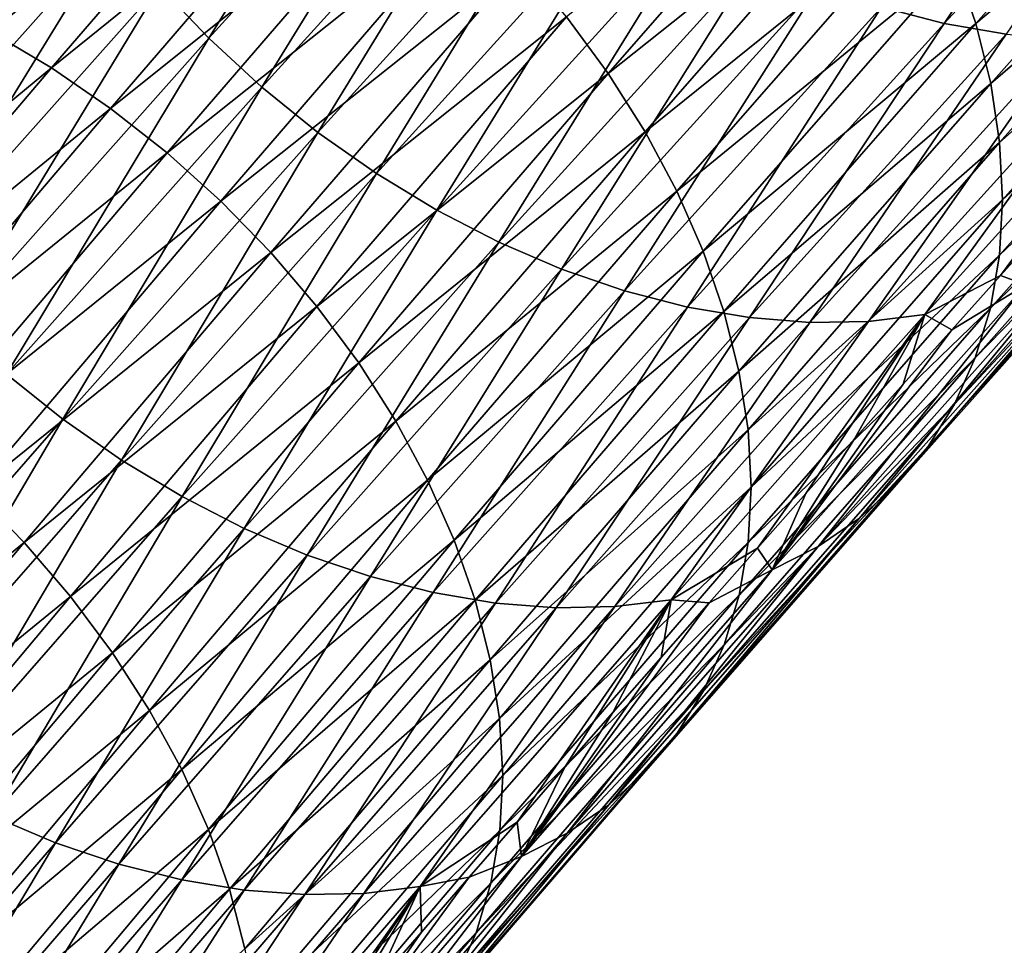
# Model space of a CAD drawing. Header units: millimetres. Extents: x -522 to 188, y -54 to 63.
# Tile 1008 of 1056: x 32.89 to 36.79, y -27.66 to -23.99. Entities that reach past the tile are written whole.
import ezdxf

# ---------------------------------------------------------------- set-up
doc = ezdxf.new("R2010")
doc.units = ezdxf.units.MM
doc.header["$LTSCALE"] = 65.185185
doc.layers.add('39', color=7, linetype='CONTINUOUS')
doc.layers.add('40', color=7, linetype='CONTINUOUS')

msp = doc.modelspace()

# ---------------------------------------------------------------- linework, layer by layer
at = {"layer": '39', "linetype": 'CONTINUOUS'}
for points in [[(37.6903, -22.8687, -44.8966), (36.5985, -23.7654, -43.3222), (36.6803, -24.0049, -43.4548), (37.6903, -22.8687, -44.8966)], [(37.6903, -22.8687, -44.8966), (36.6803, -24.0049, -43.4548), (37.7484, -23.1074, -45.0427), (37.6903, -22.8687, -44.8966)], [(33.7683, -22.8835, -41.5382), (32.5272, -23.9128, -40.1709), (32.7747, -24.0374, -40.1007), (33.7683, -22.8835, -41.5382)], [(33.7683, -22.8835, -41.5382), (32.7747, -24.0374, -40.1007), (34.0096, -23.0276, -41.4861), (33.7683, -22.8835, -41.5382)], [(34.0096, -23.0276, -41.4861), (32.7747, -24.0374, -40.1007), (33.0166, -24.1807, -40.0495), (34.0096, -23.0276, -41.4861)], [(34.0096, -23.0276, -41.4861), (33.0166, -24.1807, -40.0495), (34.243, -23.1891, -41.4533), (34.0096, -23.0276, -41.4861)], [(36.2242, -23.0576, -43.023), (35.0581, -23.9786, -41.5191), (35.2229, -24.2029, -41.584), (36.2242, -23.0576, -43.023)], [(36.2242, -23.0576, -43.023), (35.2229, -24.2029, -41.584), (36.3694, -23.2895, -43.1053), (36.2242, -23.0576, -43.023)], [(37.7484, -23.1074, -45.0427), (36.6803, -24.0049, -43.4548), (36.7391, -24.2427, -43.6021), (37.7484, -23.1074, -45.0427)], [(37.7484, -23.1074, -45.0427), (36.7391, -24.2427, -43.6021), (37.783, -23.342, -45.2022), (37.7484, -23.1074, -45.0427)], [(34.243, -23.1891, -41.4533), (33.0166, -24.1807, -40.0495), (33.2507, -24.3415, -40.0177), (34.243, -23.1891, -41.4533)], [(34.243, -23.1891, -41.4533), (33.2507, -24.3415, -40.0177), (34.4666, -23.3667, -41.4402), (34.243, -23.1891, -41.4533)], [(36.3694, -23.2895, -43.1053), (35.2229, -24.2029, -41.584), (35.3689, -24.4339, -41.6674), (36.3694, -23.2895, -43.1053)], [(36.3694, -23.2895, -43.1053), (35.3689, -24.4339, -41.6674), (36.4946, -23.5262, -43.2053), (36.3694, -23.2895, -43.1053)], [(34.4666, -23.3667, -41.4402), (33.2507, -24.3415, -40.0177), (33.4749, -24.5182, -40.0056), (34.4666, -23.3667, -41.4402)], [(34.4666, -23.3667, -41.4402), (33.4749, -24.5182, -40.0056), (34.6782, -23.5586, -41.4468), (34.4666, -23.3667, -41.4402)], [(37.783, -23.342, -45.2022), (36.7391, -24.2427, -43.6021), (36.7744, -24.4765, -43.7625), (37.783, -23.342, -45.2022)], [(37.783, -23.342, -45.2022), (36.7744, -24.4765, -43.7625), (37.794, -23.5704, -45.3735), (37.783, -23.342, -45.2022)], [(36.4946, -23.5262, -43.2053), (35.3689, -24.4339, -41.6674), (35.4948, -24.6697, -41.7686), (36.4946, -23.5262, -43.2053)], [(36.4946, -23.5262, -43.2053), (35.4948, -24.6697, -41.7686), (36.5985, -23.7654, -43.3222), (36.4946, -23.5262, -43.2053)], [(34.6782, -23.5586, -41.4468), (33.4749, -24.5182, -40.0056), (33.6872, -24.7093, -40.0133), (34.6782, -23.5586, -41.4468)], [(34.6782, -23.5586, -41.4468), (33.6872, -24.7093, -40.0133), (34.876, -23.7632, -41.4732), (34.6782, -23.5586, -41.4468)], [(37.794, -23.5704, -45.3735), (36.7744, -24.4765, -43.7625), (36.786, -24.7042, -43.9348), (37.794, -23.5704, -45.3735)], [(37.794, -23.5704, -45.3735), (36.786, -24.7042, -43.9348), (37.7811, -23.7907, -45.5552), (37.794, -23.5704, -45.3735)], [(34.876, -23.7632, -41.4732), (33.6872, -24.7093, -40.0133), (33.8857, -24.9131, -40.0407), (34.876, -23.7632, -41.4732)], [(34.876, -23.7632, -41.4732), (33.8857, -24.9131, -40.0407), (35.0581, -23.9786, -41.5191), (34.876, -23.7632, -41.4732)], [(36.5985, -23.7654, -43.3222), (35.4948, -24.6697, -41.7686), (35.5995, -24.908, -41.8865), (36.5985, -23.7654, -43.3222)], [(36.5985, -23.7654, -43.3222), (35.5995, -24.908, -41.8865), (36.6803, -24.0049, -43.4548), (36.5985, -23.7654, -43.3222)], [(37.7811, -23.7907, -45.5552), (36.786, -24.7042, -43.9348), (36.7738, -24.9238, -44.1173), (37.7811, -23.7907, -45.5552)], [(37.7811, -23.7907, -45.5552), (36.7738, -24.9238, -44.1173), (37.7446, -24.0007, -45.7454), (37.7811, -23.7907, -45.5552)], [(35.0581, -23.9786, -41.5191), (33.8857, -24.9131, -40.0407), (34.0685, -25.1277, -40.0876), (35.0581, -23.9786, -41.5191)], [(35.0581, -23.9786, -41.5191), (34.0685, -25.1277, -40.0876), (35.2229, -24.2029, -41.584), (35.0581, -23.9786, -41.5191)], [(37.7446, -24.0007, -45.7454), (36.7738, -24.9238, -44.1173), (36.7377, -25.1332, -44.3083), (37.7446, -24.0007, -45.7454)], [(37.7446, -24.0007, -45.7454), (36.7377, -25.1332, -44.3083), (37.6846, -24.1987, -45.9427), (37.7446, -24.0007, -45.7454)], [(32.7747, -24.0374, -40.1007), (31.7943, -25.1913, -38.6734), (33.0166, -24.1807, -40.0495), (32.7747, -24.0374, -40.1007)], [(36.6803, -24.0049, -43.4548), (35.5995, -24.908, -41.8865), (35.6819, -25.1468, -42.0202), (36.6803, -24.0049, -43.4548)], [(36.6803, -24.0049, -43.4548), (35.6819, -25.1468, -42.0202), (36.7391, -24.2427, -43.6021), (36.6803, -24.0049, -43.4548)], [(33.0166, -24.1807, -40.0495), (31.7943, -25.1913, -38.6734), (32.0367, -25.334, -38.623), (33.0166, -24.1807, -40.0495)], [(33.0166, -24.1807, -40.0495), (32.0367, -25.334, -38.623), (33.2507, -24.3415, -40.0177), (33.0166, -24.1807, -40.0495)], [(35.2229, -24.2029, -41.584), (34.0685, -25.1277, -40.0876), (34.234, -25.3511, -40.1536), (35.2229, -24.2029, -41.584)], [(35.2229, -24.2029, -41.584), (34.234, -25.3511, -40.1536), (35.3689, -24.4339, -41.6674), (35.2229, -24.2029, -41.584)], [(37.6846, -24.1987, -45.9427), (36.6782, -25.3306, -44.5062), (37.6019, -24.3827, -46.145), (37.6846, -24.1987, -45.9427)], [(37.6846, -24.1987, -45.9427), (36.7377, -25.1332, -44.3083), (36.6782, -25.3306, -44.5062), (37.6846, -24.1987, -45.9427)], [(36.7391, -24.2427, -43.6021), (35.6819, -25.1468, -42.0202), (35.7414, -25.3838, -42.1684), (36.7391, -24.2427, -43.6021)], [(36.7391, -24.2427, -43.6021), (35.7414, -25.3838, -42.1684), (36.7744, -24.4765, -43.7625), (36.7391, -24.2427, -43.6021)], [(33.2507, -24.3415, -40.0177), (32.0367, -25.334, -38.623), (32.2715, -25.494, -38.5921), (33.2507, -24.3415, -40.0177)], [(33.2507, -24.3415, -40.0177), (32.2715, -25.494, -38.5921), (33.4749, -24.5182, -40.0056), (33.2507, -24.3415, -40.0177)], [(37.6019, -24.3827, -46.145), (36.6782, -25.3306, -44.5062), (36.5958, -25.5142, -44.7092), (37.6019, -24.3827, -46.145)], [(37.6019, -24.3827, -46.145), (36.5958, -25.5142, -44.7092), (37.497, -24.5511, -46.3507), (37.6019, -24.3827, -46.145)], [(35.3689, -24.4339, -41.6674), (34.234, -25.3511, -40.1536), (34.3807, -25.5814, -40.238), (35.3689, -24.4339, -41.6674)], [(35.3689, -24.4339, -41.6674), (34.3807, -25.5814, -40.238), (35.4948, -24.6697, -41.7686), (35.3689, -24.4339, -41.6674)], [(36.7744, -24.4765, -43.7625), (35.7414, -25.3838, -42.1684), (35.7774, -25.6169, -42.3298), (36.7744, -24.4765, -43.7625)], [(36.7744, -24.4765, -43.7625), (35.7774, -25.6169, -42.3298), (36.786, -24.7042, -43.9348), (36.7744, -24.4765, -43.7625)], [(33.4749, -24.5182, -40.0056), (32.2715, -25.494, -38.5921), (32.4963, -25.6701, -38.5809), (33.4749, -24.5182, -40.0056)], [(33.4749, -24.5182, -40.0056), (32.4963, -25.6701, -38.5809), (33.6872, -24.7093, -40.0133), (33.4749, -24.5182, -40.0056)], [(37.497, -24.5511, -46.3507), (36.5958, -25.5142, -44.7092), (36.4913, -25.6823, -44.9153), (37.497, -24.5511, -46.3507)], [(37.497, -24.5511, -46.3507), (36.4913, -25.6823, -44.9153), (37.371, -24.7025, -46.5578), (37.497, -24.5511, -46.3507)], [(35.4948, -24.6697, -41.7686), (34.3807, -25.5814, -40.238), (34.5073, -25.8164, -40.3401), (35.4948, -24.6697, -41.7686)], [(35.4948, -24.6697, -41.7686), (34.5073, -25.8164, -40.3401), (35.5995, -24.908, -41.8865), (35.4948, -24.6697, -41.7686)], [(36.786, -24.7042, -43.9348), (35.7774, -25.6169, -42.3298), (35.7895, -25.8439, -42.5029), (36.786, -24.7042, -43.9348)], [(36.786, -24.7042, -43.9348), (35.7895, -25.8439, -42.5029), (36.7738, -24.9238, -44.1173), (36.786, -24.7042, -43.9348)], [(37.371, -24.7025, -46.5578), (36.3655, -25.8334, -45.1227), (37.2251, -24.8353, -46.7645), (37.371, -24.7025, -46.5578)], [(37.371, -24.7025, -46.5578), (36.4913, -25.6823, -44.9153), (36.3655, -25.8334, -45.1227), (37.371, -24.7025, -46.5578)], [(33.6872, -24.7093, -40.0133), (32.4963, -25.6701, -38.5809), (32.7092, -25.8605, -38.5895), (33.6872, -24.7093, -40.0133)], [(33.6872, -24.7093, -40.0133), (32.7092, -25.8605, -38.5895), (33.8857, -24.9131, -40.0407), (33.6872, -24.7093, -40.0133)], [(36.7784, -25.004, -47.5007), (36.9723, -24.7887, -47.7761), (36.8787, -25.0409, -47.1691), (36.7784, -25.004, -47.5007)], [(37.2251, -24.8353, -46.7645), (36.2197, -25.9661, -45.3296), (37.0605, -24.9485, -46.9689), (37.2251, -24.8353, -46.7645)], [(37.2251, -24.8353, -46.7645), (36.3655, -25.8334, -45.1227), (36.2197, -25.9661, -45.3296), (37.2251, -24.8353, -46.7645)], [(33.8857, -24.9131, -40.0407), (32.7092, -25.8605, -38.5895), (32.9083, -26.0635, -38.6178), (33.8857, -24.9131, -40.0407)], [(33.8857, -24.9131, -40.0407), (32.9083, -26.0635, -38.6178), (34.0685, -25.1277, -40.0876), (33.8857, -24.9131, -40.0407)], [(35.5995, -24.908, -41.8865), (34.5073, -25.8164, -40.3401), (34.6126, -26.054, -40.459), (35.5995, -24.908, -41.8865)], [(35.5995, -24.908, -41.8865), (34.6126, -26.054, -40.459), (35.6819, -25.1468, -42.0202), (35.5995, -24.908, -41.8865)], [(36.7738, -24.9238, -44.1173), (35.7895, -25.8439, -42.5029), (35.7777, -26.0629, -42.6861), (36.7738, -24.9238, -44.1173)], [(36.7738, -24.9238, -44.1173), (35.7777, -26.0629, -42.6861), (36.7377, -25.1332, -44.3083), (36.7738, -24.9238, -44.1173)], [(36.2197, -25.9661, -45.3296), (36.0551, -26.0791, -45.5341), (37.0605, -24.9485, -46.9689), (36.2197, -25.9661, -45.3296)], [(36.0551, -26.0791, -45.5341), (36.8787, -25.0409, -47.1691), (37.0605, -24.9485, -46.9689), (36.0551, -26.0791, -45.5341)], [(36.585, -25.2196, -47.2256), (36.7784, -25.004, -47.5007), (36.8787, -25.0409, -47.1691), (36.585, -25.2196, -47.2256)], [(35.8733, -26.1716, -45.7342), (36.8787, -25.0409, -47.1691), (36.0551, -26.0791, -45.5341), (35.8733, -26.1716, -45.7342)], [(35.8733, -26.1716, -45.7342), (36.585, -25.2196, -47.2256), (36.8787, -25.0409, -47.1691), (35.8733, -26.1716, -45.7342)], [(34.0685, -25.1277, -40.0876), (32.9083, -26.0635, -38.6178), (33.0918, -26.2774, -38.6656), (34.0685, -25.1277, -40.0876)], [(34.0685, -25.1277, -40.0876), (33.0918, -26.2774, -38.6656), (34.234, -25.3511, -40.1536), (34.0685, -25.1277, -40.0876)], [(36.7377, -25.1332, -44.3083), (35.7777, -26.0629, -42.6861), (35.7421, -26.2718, -42.8778), (36.7377, -25.1332, -44.3083)], [(36.7377, -25.1332, -44.3083), (35.7421, -26.2718, -42.8778), (36.6782, -25.3306, -44.5062), (36.7377, -25.1332, -44.3083)], [(35.6819, -25.1468, -42.0202), (34.6126, -26.054, -40.459), (34.6956, -26.292, -40.5936), (35.6819, -25.1468, -42.0202)], [(35.6819, -25.1468, -42.0202), (34.6956, -26.292, -40.5936), (35.7414, -25.3838, -42.1684), (35.6819, -25.1468, -42.0202)], [(36.3919, -25.4356, -46.9506), (36.585, -25.2196, -47.2256), (35.8733, -26.1716, -45.7342), (36.3919, -25.4356, -46.9506)], [(34.234, -25.3511, -40.1536), (33.0918, -26.2774, -38.6656), (33.2579, -26.5001, -38.7325), (34.234, -25.3511, -40.1536)], [(34.234, -25.3511, -40.1536), (33.2579, -26.5001, -38.7325), (34.3807, -25.5814, -40.238), (34.234, -25.3511, -40.1536)], [(36.6782, -25.3306, -44.5062), (35.683, -26.4688, -43.0762), (36.5958, -25.5142, -44.7092), (36.6782, -25.3306, -44.5062)], [(36.6782, -25.3306, -44.5062), (35.7421, -26.2718, -42.8778), (35.683, -26.4688, -43.0762), (36.6782, -25.3306, -44.5062)], [(35.7414, -25.3838, -42.1684), (34.6956, -26.292, -40.5936), (34.7557, -26.5283, -40.7426), (35.7414, -25.3838, -42.1684)], [(35.7414, -25.3838, -42.1684), (34.7557, -26.5283, -40.7426), (35.7774, -25.6169, -42.3298), (35.7414, -25.3838, -42.1684)], [(36.1992, -25.6518, -46.6759), (36.3919, -25.4356, -46.9506), (35.8733, -26.1716, -45.7342), (36.1992, -25.6518, -46.6759)], [(36.5958, -25.5142, -44.7092), (35.683, -26.4688, -43.0762), (35.6009, -26.652, -43.2796), (36.5958, -25.5142, -44.7092)], [(36.5958, -25.5142, -44.7092), (35.6009, -26.652, -43.2796), (36.4913, -25.6823, -44.9153), (36.5958, -25.5142, -44.7092)], [(34.3807, -25.5814, -40.238), (33.2579, -26.5001, -38.7325), (33.4052, -26.7296, -38.8178), (34.3807, -25.5814, -40.238)], [(34.3807, -25.5814, -40.238), (33.4052, -26.7296, -38.8178), (34.5073, -25.8164, -40.3401), (34.3807, -25.5814, -40.238)], [(35.7774, -25.6169, -42.3298), (34.7557, -26.5283, -40.7426), (34.7922, -26.7608, -40.9048), (35.7774, -25.6169, -42.3298)], [(35.7774, -25.6169, -42.3298), (34.7922, -26.7608, -40.9048), (35.7895, -25.8439, -42.5029), (35.7774, -25.6169, -42.3298)], [(36.007, -25.8683, -46.4013), (36.1992, -25.6518, -46.6759), (35.8733, -26.1716, -45.7342), (36.007, -25.8683, -46.4013)], [(36.4913, -25.6823, -44.9153), (35.6009, -26.652, -43.2796), (35.4966, -26.8198, -43.4861), (36.4913, -25.6823, -44.9153)], [(36.4913, -25.6823, -44.9153), (35.4966, -26.8198, -43.4861), (36.3655, -25.8334, -45.1227), (36.4913, -25.6823, -44.9153)], [(34.5073, -25.8164, -40.3401), (33.4052, -26.7296, -38.8178), (33.5323, -26.9639, -38.9208), (34.5073, -25.8164, -40.3401)], [(34.5073, -25.8164, -40.3401), (33.5323, -26.9639, -38.9208), (34.6126, -26.054, -40.459), (34.5073, -25.8164, -40.3401)], [(36.3655, -25.8334, -45.1227), (35.371, -26.9707, -43.6938), (36.2197, -25.9661, -45.3296), (36.3655, -25.8334, -45.1227)], [(36.3655, -25.8334, -45.1227), (35.4966, -26.8198, -43.4861), (35.371, -26.9707, -43.6938), (36.3655, -25.8334, -45.1227)], [(32.7092, -25.8605, -38.5895), (31.7446, -27.0097, -37.1763), (32.9083, -26.0635, -38.6178), (32.7092, -25.8605, -38.5895)], [(35.7895, -25.8439, -42.5029), (34.7922, -26.7608, -40.9048), (34.8048, -26.9873, -41.0785), (35.7895, -25.8439, -42.5029)], [(35.7895, -25.8439, -42.5029), (34.8048, -26.9873, -41.0785), (35.7777, -26.0629, -42.6861), (35.7895, -25.8439, -42.5029)], [(35.8151, -26.0851, -46.127), (36.007, -25.8683, -46.4013), (35.8733, -26.1716, -45.7342), (35.8151, -26.0851, -46.127)], [(36.2197, -25.9661, -45.3296), (35.2253, -27.1032, -43.9008), (36.0551, -26.0791, -45.5341), (36.2197, -25.9661, -45.3296)], [(36.2197, -25.9661, -45.3296), (35.371, -26.9707, -43.6938), (35.2253, -27.1032, -43.9008), (36.2197, -25.9661, -45.3296)], [(32.9083, -26.0635, -38.6178), (31.7446, -27.0097, -37.1763), (31.9442, -27.2121, -37.2054), (32.9083, -26.0635, -38.6178)], [(32.9083, -26.0635, -38.6178), (31.9442, -27.2121, -37.2054), (33.0918, -26.2774, -38.6656), (32.9083, -26.0635, -38.6178)], [(34.6126, -26.054, -40.459), (33.5323, -26.9639, -38.9208), (33.6381, -27.2009, -39.0405), (34.6126, -26.054, -40.459)], [(34.6126, -26.054, -40.459), (33.6381, -27.2009, -39.0405), (34.6956, -26.292, -40.5936), (34.6126, -26.054, -40.459)], [(35.7777, -26.0629, -42.6861), (34.8048, -26.9873, -41.0785), (34.7934, -27.2058, -41.2624), (35.7777, -26.0629, -42.6861)], [(35.7777, -26.0629, -42.6861), (34.7934, -27.2058, -41.2624), (35.7421, -26.2718, -42.8778), (35.7777, -26.0629, -42.6861)], [(35.2253, -27.1032, -43.9008), (35.0607, -27.2162, -44.1053), (36.0551, -26.0791, -45.5341), (35.2253, -27.1032, -43.9008)], [(35.0607, -27.2162, -44.1053), (35.8733, -26.1716, -45.7342), (36.0551, -26.0791, -45.5341), (35.0607, -27.2162, -44.1053)], [(35.6236, -26.3021, -45.8529), (35.8151, -26.0851, -46.127), (35.8733, -26.1716, -45.7342), (35.6236, -26.3021, -45.8529)], [(34.8789, -27.3088, -44.3054), (35.8733, -26.1716, -45.7342), (35.0607, -27.2162, -44.1053), (34.8789, -27.3088, -44.3054)], [(34.8789, -27.3088, -44.3054), (35.6236, -26.3021, -45.8529), (35.8733, -26.1716, -45.7342), (34.8789, -27.3088, -44.3054)], [(33.0918, -26.2774, -38.6656), (31.9442, -27.2121, -37.2054), (32.1282, -27.4253, -37.2541), (33.0918, -26.2774, -38.6656)], [(33.0918, -26.2774, -38.6656), (32.1282, -27.4253, -37.2541), (33.2579, -26.5001, -38.7325), (33.0918, -26.2774, -38.6656)], [(34.6956, -26.292, -40.5936), (33.6381, -27.2009, -39.0405), (33.7217, -27.4383, -39.1758), (34.6956, -26.292, -40.5936)], [(34.6956, -26.292, -40.5936), (33.7217, -27.4383, -39.1758), (34.7557, -26.5283, -40.7426), (34.6956, -26.292, -40.5936)], [(35.7421, -26.2718, -42.8778), (34.7934, -27.2058, -41.2624), (34.7582, -27.4143, -41.4547), (35.7421, -26.2718, -42.8778)], [(35.7421, -26.2718, -42.8778), (34.7582, -27.4143, -41.4547), (35.683, -26.4688, -43.0762), (35.7421, -26.2718, -42.8778)], [(35.4325, -26.5194, -45.579), (35.6236, -26.3021, -45.8529), (34.8789, -27.3088, -44.3054), (35.4325, -26.5194, -45.579)], [(33.2579, -26.5001, -38.7325), (32.1282, -27.4253, -37.2541), (32.2948, -27.6474, -37.3217), (33.2579, -26.5001, -38.7325)], [(33.2579, -26.5001, -38.7325), (32.2948, -27.6474, -37.3217), (33.4052, -26.7296, -38.8178), (33.2579, -26.5001, -38.7325)], [(35.683, -26.4688, -43.0762), (34.6994, -27.6109, -41.6536), (35.6009, -26.652, -43.2796), (35.683, -26.4688, -43.0762)], [(35.683, -26.4688, -43.0762), (34.7582, -27.4143, -41.4547), (34.6994, -27.6109, -41.6536), (35.683, -26.4688, -43.0762)], [(34.7557, -26.5283, -40.7426), (33.7217, -27.4383, -39.1758), (33.7822, -27.6741, -39.3256), (34.7557, -26.5283, -40.7426)], [(34.7557, -26.5283, -40.7426), (33.7822, -27.6741, -39.3256), (34.7922, -26.7608, -40.9048), (34.7557, -26.5283, -40.7426)], [(35.2418, -26.7369, -45.3053), (35.4325, -26.5194, -45.579), (34.8789, -27.3088, -44.3054), (35.2418, -26.7369, -45.3053)], [(35.6009, -26.652, -43.2796), (34.6994, -27.6109, -41.6536), (34.6175, -27.7938, -41.8573), (35.6009, -26.652, -43.2796)], [(35.6009, -26.652, -43.2796), (34.6175, -27.7938, -41.8573), (35.4966, -26.8198, -43.4861), (35.6009, -26.652, -43.2796)], [(33.4052, -26.7296, -38.8178), (32.2948, -27.6474, -37.3217), (32.4426, -27.8763, -37.4077), (33.4052, -26.7296, -38.8178)], [(33.4052, -26.7296, -38.8178), (32.4426, -27.8763, -37.4077), (33.5323, -26.9639, -38.9208), (33.4052, -26.7296, -38.8178)], [(34.7922, -26.7608, -40.9048), (33.7822, -27.6741, -39.3256), (33.8191, -27.906, -39.4884), (34.7922, -26.7608, -40.9048)], [(34.7922, -26.7608, -40.9048), (33.8191, -27.906, -39.4884), (34.8048, -26.9873, -41.0785), (34.7922, -26.7608, -40.9048)], [(35.0516, -26.9546, -45.0319), (35.2418, -26.7369, -45.3053), (34.8789, -27.3088, -44.3054), (35.0516, -26.9546, -45.0319)], [(35.4966, -26.8198, -43.4861), (34.6175, -27.7938, -41.8573), (34.5134, -27.9613, -42.0641), (35.4966, -26.8198, -43.4861)], [(35.4966, -26.8198, -43.4861), (34.5134, -27.9613, -42.0641), (35.371, -26.9707, -43.6938), (35.4966, -26.8198, -43.4861)], [(33.5323, -26.9639, -38.9208), (32.4426, -27.8763, -37.4077), (32.5702, -28.1101, -37.5114), (33.5323, -26.9639, -38.9208)], [(33.5323, -26.9639, -38.9208), (32.5702, -28.1101, -37.5114), (33.6381, -27.2009, -39.0405), (33.5323, -26.9639, -38.9208)], [(34.8617, -27.1725, -44.7587), (35.0516, -26.9546, -45.0319), (34.8789, -27.3088, -44.3054), (34.8617, -27.1725, -44.7587)], [(34.8048, -26.9873, -41.0785), (33.8191, -27.906, -39.4884), (33.8322, -28.132, -39.6628), (34.8048, -26.9873, -41.0785)], [(34.8048, -26.9873, -41.0785), (33.8322, -28.132, -39.6628), (34.7934, -27.2058, -41.2624), (34.8048, -26.9873, -41.0785)], [(35.371, -26.9707, -43.6938), (34.3879, -28.112, -42.272), (35.2253, -27.1032, -43.9008), (35.371, -26.9707, -43.6938)], [(35.371, -26.9707, -43.6938), (34.5134, -27.9613, -42.0641), (34.3879, -28.112, -42.272), (35.371, -26.9707, -43.6938)], [(35.2253, -27.1032, -43.9008), (34.2422, -28.2445, -42.4791), (35.0607, -27.2162, -44.1053), (35.2253, -27.1032, -43.9008)], [(35.2253, -27.1032, -43.9008), (34.3879, -28.112, -42.272), (34.2422, -28.2445, -42.4791), (35.2253, -27.1032, -43.9008)], [(33.6381, -27.2009, -39.0405), (32.5702, -28.1101, -37.5114), (32.6765, -28.3465, -37.6318), (33.6381, -27.2009, -39.0405)], [(33.6381, -27.2009, -39.0405), (32.6765, -28.3465, -37.6318), (33.7217, -27.4383, -39.1758), (33.6381, -27.2009, -39.0405)], [(34.6723, -27.3905, -44.4857), (34.8617, -27.1725, -44.7587), (34.8789, -27.3088, -44.3054), (34.6723, -27.3905, -44.4857)], [(34.7934, -27.2058, -41.2624), (33.8322, -28.132, -39.6628), (33.8212, -28.3501, -39.8471), (34.7934, -27.2058, -41.2624)], [(34.7934, -27.2058, -41.2624), (33.8212, -28.3501, -39.8471), (34.7582, -27.4143, -41.4547), (34.7934, -27.2058, -41.2624)], [(34.2422, -28.2445, -42.4791), (34.0777, -28.3575, -42.6836), (35.0607, -27.2162, -44.1053), (34.2422, -28.2445, -42.4791)], [(34.0777, -28.3575, -42.6836), (34.8789, -27.3088, -44.3054), (35.0607, -27.2162, -44.1053), (34.0777, -28.3575, -42.6836)], [(33.8957, -28.4501, -42.8836), (34.8789, -27.3088, -44.3054), (34.0777, -28.3575, -42.6836), (33.8957, -28.4501, -42.8836)], [(33.8957, -28.4501, -42.8836), (34.6723, -27.3905, -44.4857), (34.8789, -27.3088, -44.3054), (33.8957, -28.4501, -42.8836)], [(34.4832, -27.6087, -44.213), (34.6723, -27.3905, -44.4857), (33.8957, -28.4501, -42.8836), (34.4832, -27.6087, -44.213)], [(34.7582, -27.4143, -41.4547), (33.8212, -28.3501, -39.8471), (33.7862, -28.5582, -40.0398), (34.7582, -27.4143, -41.4547)], [(34.7582, -27.4143, -41.4547), (33.7862, -28.5582, -40.0398), (34.6994, -27.6109, -41.6536), (34.7582, -27.4143, -41.4547)], [(33.7217, -27.4383, -39.1758), (32.6765, -28.3465, -37.6318), (32.7605, -28.5834, -37.7678), (33.7217, -27.4383, -39.1758)], [(33.7217, -27.4383, -39.1758), (32.7605, -28.5834, -37.7678), (33.7822, -27.6741, -39.3256), (33.7217, -27.4383, -39.1758)], [(34.6994, -27.6109, -41.6536), (33.7276, -28.7545, -40.2391), (34.6175, -27.7938, -41.8573), (34.6994, -27.6109, -41.6536)], [(34.6994, -27.6109, -41.6536), (33.7862, -28.5582, -40.0398), (33.7276, -28.7545, -40.2391), (34.6994, -27.6109, -41.6536)], [(34.2946, -27.8271, -43.9406), (34.4832, -27.6087, -44.213), (33.8957, -28.4501, -42.8836), (34.2946, -27.8271, -43.9406)]]:
    msp.add_3dface(points, dxfattribs=at)
at = {"layer": '40', "linetype": 'CONTINUOUS'}
for points in [[(34.4695, -22.725, -50.1092), (33.6402, -24.0636, -48.6796), (33.4441, -23.8571, -48.6557), (34.4695, -22.725, -50.1092)], [(34.6646, -22.9326, -50.1318), (33.6402, -24.0636, -48.6796), (34.4695, -22.725, -50.1092), (34.6646, -22.9326, -50.1318)], [(37.3355, -22.8272, -51.1981), (36.555, -24.0054, -49.6242), (36.3067, -23.9407, -49.7499), (37.3355, -22.8272, -51.1981)], [(37.5832, -22.8926, -51.0715), (36.555, -24.0054, -49.6242), (37.3355, -22.8272, -51.1981), (37.5832, -22.8926, -51.0715)], [(37.5832, -22.8926, -51.0715), (36.8001, -24.0477, -49.4835), (36.555, -24.0054, -49.6242), (37.5832, -22.8926, -51.0715)], [(32.9561, -23.1807, -48.4687), (31.9394, -24.3239, -47.0174), (32.8318, -22.9431, -48.3699), (32.9561, -23.1807, -48.4687)], [(34.6646, -22.9326, -50.1318), (33.8502, -24.2574, -48.6839), (33.6402, -24.0636, -48.6796), (34.6646, -22.9326, -50.1318)], [(34.8736, -23.1275, -50.1347), (33.8502, -24.2574, -48.6839), (34.6646, -22.9326, -50.1318), (34.8736, -23.1275, -50.1347)], [(34.8736, -23.1275, -50.1347), (34.0722, -24.4367, -48.6684), (33.8502, -24.2574, -48.6839), (34.8736, -23.1275, -50.1347)], [(35.0947, -23.3078, -50.1179), (34.0722, -24.4367, -48.6684), (34.8736, -23.1275, -50.1347), (35.0947, -23.3078, -50.1179)], [(32.9561, -23.1807, -48.4687), (32.0847, -24.5559, -47.0997), (31.9394, -24.3239, -47.0174), (32.9561, -23.1807, -48.4687)], [(33.1005, -23.4136, -48.5497), (32.0847, -24.5559, -47.0997), (32.9561, -23.1807, -48.4687), (33.1005, -23.4136, -48.5497)], [(35.0947, -23.3078, -50.1179), (34.3041, -24.6, -48.6334), (34.0722, -24.4367, -48.6684), (35.0947, -23.3078, -50.1179)], [(35.3257, -23.4721, -50.0815), (34.3041, -24.6, -48.6334), (35.0947, -23.3078, -50.1179), (35.3257, -23.4721, -50.0815)], [(33.1005, -23.4136, -48.5497), (32.2487, -24.781, -47.1635), (32.0847, -24.5559, -47.0997), (33.1005, -23.4136, -48.5497)], [(33.2637, -23.6398, -48.6122), (32.2487, -24.781, -47.1635), (33.1005, -23.4136, -48.5497), (33.2637, -23.6398, -48.6122)], [(35.3257, -23.4721, -50.0815), (34.5438, -24.7458, -48.579), (34.3041, -24.6, -48.6334), (35.3257, -23.4721, -50.0815)], [(35.5646, -23.6188, -50.026), (34.5438, -24.7458, -48.579), (35.3257, -23.4721, -50.0815), (35.5646, -23.6188, -50.026)], [(33.2637, -23.6398, -48.6122), (32.43, -24.9973, -47.2082), (32.2487, -24.781, -47.1635), (33.2637, -23.6398, -48.6122)], [(33.4441, -23.8571, -48.6557), (32.43, -24.9973, -47.2082), (33.2637, -23.6398, -48.6122), (33.4441, -23.8571, -48.6557)], [(35.5646, -23.6188, -50.026), (34.7892, -24.8726, -48.5059), (34.5438, -24.7458, -48.579), (35.5646, -23.6188, -50.026)], [(35.8092, -23.7465, -49.9517), (34.7892, -24.8726, -48.5059), (35.5646, -23.6188, -50.026), (35.8092, -23.7465, -49.9517)], [(35.8092, -23.7465, -49.9517), (35.0381, -24.9794, -48.4147), (34.7892, -24.8726, -48.5059), (35.8092, -23.7465, -49.9517)], [(36.0573, -23.8541, -49.8594), (35.0381, -24.9794, -48.4147), (35.8092, -23.7465, -49.9517), (36.0573, -23.8541, -49.8594)], [(33.4441, -23.8571, -48.6557), (32.627, -25.2028, -47.2334), (32.43, -24.9973, -47.2082), (33.4441, -23.8571, -48.6557)], [(33.6402, -24.0636, -48.6796), (32.627, -25.2028, -47.2334), (33.4441, -23.8571, -48.6557), (33.6402, -24.0636, -48.6796)], [(36.0573, -23.8541, -49.8594), (35.2881, -25.0653, -48.3062), (35.0381, -24.9794, -48.4147), (36.0573, -23.8541, -49.8594)], [(36.3067, -23.9407, -49.7499), (35.2881, -25.0653, -48.3062), (36.0573, -23.8541, -49.8594), (36.3067, -23.9407, -49.7499)], [(36.3067, -23.9407, -49.7499), (35.5371, -25.1293, -48.1814), (35.2881, -25.0653, -48.3062), (36.3067, -23.9407, -49.7499)], [(36.555, -24.0054, -49.6242), (35.5371, -25.1293, -48.1814), (36.3067, -23.9407, -49.7499), (36.555, -24.0054, -49.6242)], [(36.555, -24.0054, -49.6242), (35.7827, -25.171, -48.0414), (35.5371, -25.1293, -48.1814), (36.555, -24.0054, -49.6242)], [(36.8001, -24.0477, -49.4835), (35.7827, -25.171, -48.0414), (36.555, -24.0054, -49.6242), (36.8001, -24.0477, -49.4835)], [(37.4939, -24.0371, -48.9843), (36.4776, -25.1593, -47.5438), (37.2717, -24.0636, -49.1621), (37.4939, -24.0371, -48.9843)], [(37.4939, -24.0371, -48.9843), (36.7784, -25.004, -47.5007), (36.4776, -25.1593, -47.5438), (37.4939, -24.0371, -48.9843)], [(36.9723, -24.7887, -47.7761), (36.7784, -25.004, -47.5007), (37.4939, -24.0371, -48.9843), (36.9723, -24.7887, -47.7761)], [(33.6402, -24.0636, -48.6796), (32.8379, -25.3957, -47.239), (32.627, -25.2028, -47.2334), (33.6402, -24.0636, -48.6796)], [(33.8502, -24.2574, -48.6839), (32.8379, -25.3957, -47.239), (33.6402, -24.0636, -48.6796), (33.8502, -24.2574, -48.6839)], [(36.8001, -24.0477, -49.4835), (36.0228, -25.19, -47.8876), (35.7827, -25.171, -48.0414), (36.8001, -24.0477, -49.4835)], [(37.0397, -24.0672, -49.329), (36.0228, -25.19, -47.8876), (36.8001, -24.0477, -49.4835), (37.0397, -24.0672, -49.329)], [(37.0397, -24.0672, -49.329), (36.2551, -25.1861, -47.7212), (36.0228, -25.19, -47.8876), (37.0397, -24.0672, -49.329)], [(37.2717, -24.0636, -49.1621), (36.4776, -25.1593, -47.5438), (36.2551, -25.1861, -47.7212), (37.2717, -24.0636, -49.1621)], [(37.2717, -24.0636, -49.1621), (36.2551, -25.1861, -47.7212), (37.0397, -24.0672, -49.329), (37.2717, -24.0636, -49.1621)], [(33.8502, -24.2574, -48.6839), (33.0606, -25.5741, -47.2247), (32.8379, -25.3957, -47.239), (33.8502, -24.2574, -48.6839)], [(34.0722, -24.4367, -48.6684), (33.0606, -25.5741, -47.2247), (33.8502, -24.2574, -48.6839), (34.0722, -24.4367, -48.6684)], [(34.0722, -24.4367, -48.6684), (33.2934, -25.7365, -47.1908), (33.0606, -25.5741, -47.2247), (34.0722, -24.4367, -48.6684)], [(34.3041, -24.6, -48.6334), (33.2934, -25.7365, -47.1908), (34.0722, -24.4367, -48.6684), (34.3041, -24.6, -48.6334)], [(34.3041, -24.6, -48.6334), (33.5339, -25.8813, -47.1377), (33.2934, -25.7365, -47.1908), (34.3041, -24.6, -48.6334)], [(34.5438, -24.7458, -48.579), (33.5339, -25.8813, -47.1377), (34.3041, -24.6, -48.6334), (34.5438, -24.7458, -48.579)], [(34.5438, -24.7458, -48.579), (33.78, -26.0074, -47.0656), (33.5339, -25.8813, -47.1377), (34.5438, -24.7458, -48.579)], [(34.7892, -24.8726, -48.5059), (33.78, -26.0074, -47.0656), (34.5438, -24.7458, -48.579), (34.7892, -24.8726, -48.5059)], [(34.7892, -24.8726, -48.5059), (34.0296, -26.1134, -46.9754), (33.78, -26.0074, -47.0656), (34.7892, -24.8726, -48.5059)], [(35.0381, -24.9794, -48.4147), (34.0296, -26.1134, -46.9754), (34.7892, -24.8726, -48.5059), (35.0381, -24.9794, -48.4147)], [(35.0381, -24.9794, -48.4147), (34.2803, -26.1986, -46.8678), (34.0296, -26.1134, -46.9754), (35.0381, -24.9794, -48.4147)], [(35.2881, -25.0653, -48.3062), (34.2803, -26.1986, -46.8678), (35.0381, -24.9794, -48.4147), (35.2881, -25.0653, -48.3062)], [(36.7784, -25.004, -47.5007), (36.585, -25.2196, -47.2256), (36.4776, -25.1593, -47.5438), (36.7784, -25.004, -47.5007)], [(35.2881, -25.0653, -48.3062), (34.5298, -26.262, -46.7438), (34.2803, -26.1986, -46.8678), (35.2881, -25.0653, -48.3062)], [(35.5371, -25.1293, -48.1814), (34.5298, -26.262, -46.7438), (35.2881, -25.0653, -48.3062), (35.5371, -25.1293, -48.1814)], [(35.5371, -25.1293, -48.1814), (34.776, -26.3032, -46.6046), (34.5298, -26.262, -46.7438), (35.5371, -25.1293, -48.1814)], [(35.7827, -25.171, -48.0414), (34.776, -26.3032, -46.6046), (35.5371, -25.1293, -48.1814), (35.7827, -25.171, -48.0414)], [(35.7827, -25.171, -48.0414), (35.0165, -26.3217, -46.4513), (34.776, -26.3032, -46.6046), (35.7827, -25.171, -48.0414)], [(36.0228, -25.19, -47.8876), (35.0165, -26.3217, -46.4513), (35.7827, -25.171, -48.0414), (36.0228, -25.19, -47.8876)], [(36.4776, -25.1593, -47.5438), (35.4719, -26.2902, -46.1085), (36.2551, -25.1861, -47.7212), (36.4776, -25.1593, -47.5438)], [(36.4776, -25.1593, -47.5438), (35.8151, -26.0851, -46.127), (35.4719, -26.2902, -46.1085), (36.4776, -25.1593, -47.5438)], [(36.007, -25.8683, -46.4013), (35.8151, -26.0851, -46.127), (36.4776, -25.1593, -47.5438), (36.007, -25.8683, -46.4013)], [(36.1992, -25.6518, -46.6759), (36.007, -25.8683, -46.4013), (36.4776, -25.1593, -47.5438), (36.1992, -25.6518, -46.6759)], [(36.3919, -25.4356, -46.9506), (36.1992, -25.6518, -46.6759), (36.4776, -25.1593, -47.5438), (36.3919, -25.4356, -46.9506)], [(36.585, -25.2196, -47.2256), (36.3919, -25.4356, -46.9506), (36.4776, -25.1593, -47.5438), (36.585, -25.2196, -47.2256)], [(36.0228, -25.19, -47.8876), (35.2491, -26.3173, -46.2854), (35.0165, -26.3217, -46.4513), (36.0228, -25.19, -47.8876)], [(36.2551, -25.1861, -47.7212), (35.4719, -26.2902, -46.1085), (35.2491, -26.3173, -46.2854), (36.2551, -25.1861, -47.7212)], [(36.2551, -25.1861, -47.7212), (35.2491, -26.3173, -46.2854), (36.0228, -25.19, -47.8876), (36.2551, -25.1861, -47.7212)], [(33.0606, -25.5741, -47.2247), (32.0605, -26.7176, -45.7876), (32.8379, -25.3957, -47.239), (33.0606, -25.5741, -47.2247)], [(33.0606, -25.5741, -47.2247), (32.2939, -26.8791, -45.7548), (32.0605, -26.7176, -45.7876), (33.0606, -25.5741, -47.2247)], [(33.2934, -25.7365, -47.1908), (32.2939, -26.8791, -45.7548), (33.0606, -25.5741, -47.2247), (33.2934, -25.7365, -47.1908)], [(33.2934, -25.7365, -47.1908), (32.5352, -27.0232, -45.7027), (32.2939, -26.8791, -45.7548), (33.2934, -25.7365, -47.1908)], [(33.5339, -25.8813, -47.1377), (32.5352, -27.0232, -45.7027), (33.2934, -25.7365, -47.1908), (33.5339, -25.8813, -47.1377)], [(33.5339, -25.8813, -47.1377), (32.782, -27.1485, -45.6316), (32.5352, -27.0232, -45.7027), (33.5339, -25.8813, -47.1377)], [(33.78, -26.0074, -47.0656), (32.782, -27.1485, -45.6316), (33.5339, -25.8813, -47.1377), (33.78, -26.0074, -47.0656)], [(33.78, -26.0074, -47.0656), (33.0322, -27.2538, -45.5423), (32.782, -27.1485, -45.6316), (33.78, -26.0074, -47.0656)], [(34.0296, -26.1134, -46.9754), (33.0322, -27.2538, -45.5423), (33.78, -26.0074, -47.0656), (34.0296, -26.1134, -46.9754)], [(35.8151, -26.0851, -46.127), (35.6236, -26.3021, -45.8529), (35.4719, -26.2902, -46.1085), (35.8151, -26.0851, -46.127)], [(34.0296, -26.1134, -46.9754), (33.2834, -27.3383, -45.4356), (33.0322, -27.2538, -45.5423), (34.0296, -26.1134, -46.9754)], [(34.2803, -26.1986, -46.8678), (33.2834, -27.3383, -45.4356), (34.0296, -26.1134, -46.9754), (34.2803, -26.1986, -46.8678)], [(34.2803, -26.1986, -46.8678), (33.5335, -27.4011, -45.3124), (33.2834, -27.3383, -45.4356), (34.2803, -26.1986, -46.8678)], [(34.5298, -26.262, -46.7438), (33.5335, -27.4011, -45.3124), (34.2803, -26.1986, -46.8678), (34.5298, -26.262, -46.7438)], [(34.5298, -26.262, -46.7438), (33.7801, -27.4418, -45.1738), (33.5335, -27.4011, -45.3124), (34.5298, -26.262, -46.7438)], [(34.776, -26.3032, -46.6046), (33.7801, -27.4418, -45.1738), (34.5298, -26.262, -46.7438), (34.776, -26.3032, -46.6046)], [(34.776, -26.3032, -46.6046), (34.021, -27.4598, -45.0211), (33.7801, -27.4418, -45.1738), (34.776, -26.3032, -46.6046)], [(35.0165, -26.3217, -46.4513), (34.021, -27.4598, -45.0211), (34.776, -26.3032, -46.6046), (35.0165, -26.3217, -46.4513)], [(35.4719, -26.2902, -46.1085), (34.4771, -27.4277, -44.6792), (35.2491, -26.3173, -46.2854), (35.4719, -26.2902, -46.1085)], [(35.4719, -26.2902, -46.1085), (34.8617, -27.1725, -44.7587), (34.4771, -27.4277, -44.6792), (35.4719, -26.2902, -46.1085)], [(35.0516, -26.9546, -45.0319), (34.8617, -27.1725, -44.7587), (35.4719, -26.2902, -46.1085), (35.0516, -26.9546, -45.0319)], [(35.2418, -26.7369, -45.3053), (35.0516, -26.9546, -45.0319), (35.4719, -26.2902, -46.1085), (35.2418, -26.7369, -45.3053)], [(35.4325, -26.5194, -45.579), (35.2418, -26.7369, -45.3053), (35.4719, -26.2902, -46.1085), (35.4325, -26.5194, -45.579)], [(35.6236, -26.3021, -45.8529), (35.4325, -26.5194, -45.579), (35.4719, -26.2902, -46.1085), (35.6236, -26.3021, -45.8529)], [(35.0165, -26.3217, -46.4513), (34.2541, -27.4551, -44.8558), (34.021, -27.4598, -45.0211), (35.0165, -26.3217, -46.4513)], [(35.2491, -26.3173, -46.2854), (34.4771, -27.4277, -44.6792), (34.2541, -27.4551, -44.8558), (35.2491, -26.3173, -46.2854)], [(35.2491, -26.3173, -46.2854), (34.2541, -27.4551, -44.8558), (35.0165, -26.3217, -46.4513), (35.2491, -26.3173, -46.2854)], [(33.0322, -27.2538, -45.5423), (32.0462, -28.3983, -44.1164), (32.782, -27.1485, -45.6316), (33.0322, -27.2538, -45.5423)], [(34.8617, -27.1725, -44.7587), (34.6723, -27.3905, -44.4857), (34.4771, -27.4277, -44.6792), (34.8617, -27.1725, -44.7587)], [(33.0322, -27.2538, -45.5423), (32.298, -28.4822, -44.0104), (32.0462, -28.3983, -44.1164), (33.0322, -27.2538, -45.5423)], [(33.2834, -27.3383, -45.4356), (32.298, -28.4822, -44.0104), (33.0322, -27.2538, -45.5423), (33.2834, -27.3383, -45.4356)], [(33.2834, -27.3383, -45.4356), (32.5486, -28.5445, -43.8879), (32.298, -28.4822, -44.0104), (33.2834, -27.3383, -45.4356)], [(33.5335, -27.4011, -45.3124), (32.5486, -28.5445, -43.8879), (33.2834, -27.3383, -45.4356), (33.5335, -27.4011, -45.3124)], [(34.6723, -27.3905, -44.4857), (34.4832, -27.6087, -44.213), (34.4771, -27.4277, -44.6792), (34.6723, -27.3905, -44.4857)], [(33.5335, -27.4011, -45.3124), (32.7956, -28.5846, -43.75), (32.5486, -28.5445, -43.8879), (33.5335, -27.4011, -45.3124)], [(33.7801, -27.4418, -45.1738), (32.7956, -28.5846, -43.75), (33.5335, -27.4011, -45.3124), (33.7801, -27.4418, -45.1738)], [(34.4771, -27.4277, -44.6792), (33.4936, -28.5694, -43.2569), (34.2541, -27.4551, -44.8558), (34.4771, -27.4277, -44.6792)], [(34.4771, -27.4277, -44.6792), (33.7313, -28.4827, -43.1249), (33.4936, -28.5694, -43.2569), (34.4771, -27.4277, -44.6792)], [(33.9186, -28.2641, -43.3966), (33.7313, -28.4827, -43.1249), (34.4771, -27.4277, -44.6792), (33.9186, -28.2641, -43.3966)], [(34.1064, -28.0455, -43.6684), (33.9186, -28.2641, -43.3966), (34.4771, -27.4277, -44.6792), (34.1064, -28.0455, -43.6684)], [(34.2946, -27.8271, -43.9406), (34.1064, -28.0455, -43.6684), (34.4771, -27.4277, -44.6792), (34.2946, -27.8271, -43.9406)], [(34.4832, -27.6087, -44.213), (34.2946, -27.8271, -43.9406), (34.4771, -27.4277, -44.6792), (34.4832, -27.6087, -44.213)], [(33.7801, -27.4418, -45.1738), (33.0369, -28.6022, -43.5979), (32.7956, -28.5846, -43.75), (33.7801, -27.4418, -45.1738)], [(34.021, -27.4598, -45.0211), (33.0369, -28.6022, -43.5979), (33.7801, -27.4418, -45.1738), (34.021, -27.4598, -45.0211)], [(34.021, -27.4598, -45.0211), (33.2703, -28.5971, -43.433), (33.0369, -28.6022, -43.5979), (34.021, -27.4598, -45.0211)], [(34.2541, -27.4551, -44.8558), (33.4936, -28.5694, -43.2569), (33.2703, -28.5971, -43.433), (34.2541, -27.4551, -44.8558)], [(34.2541, -27.4551, -44.8558), (33.2703, -28.5971, -43.433), (34.021, -27.4598, -45.0211), (34.2541, -27.4551, -44.8558)]]:
    msp.add_3dface(points, dxfattribs=at)

doc.saveas('drawing.dxf')
